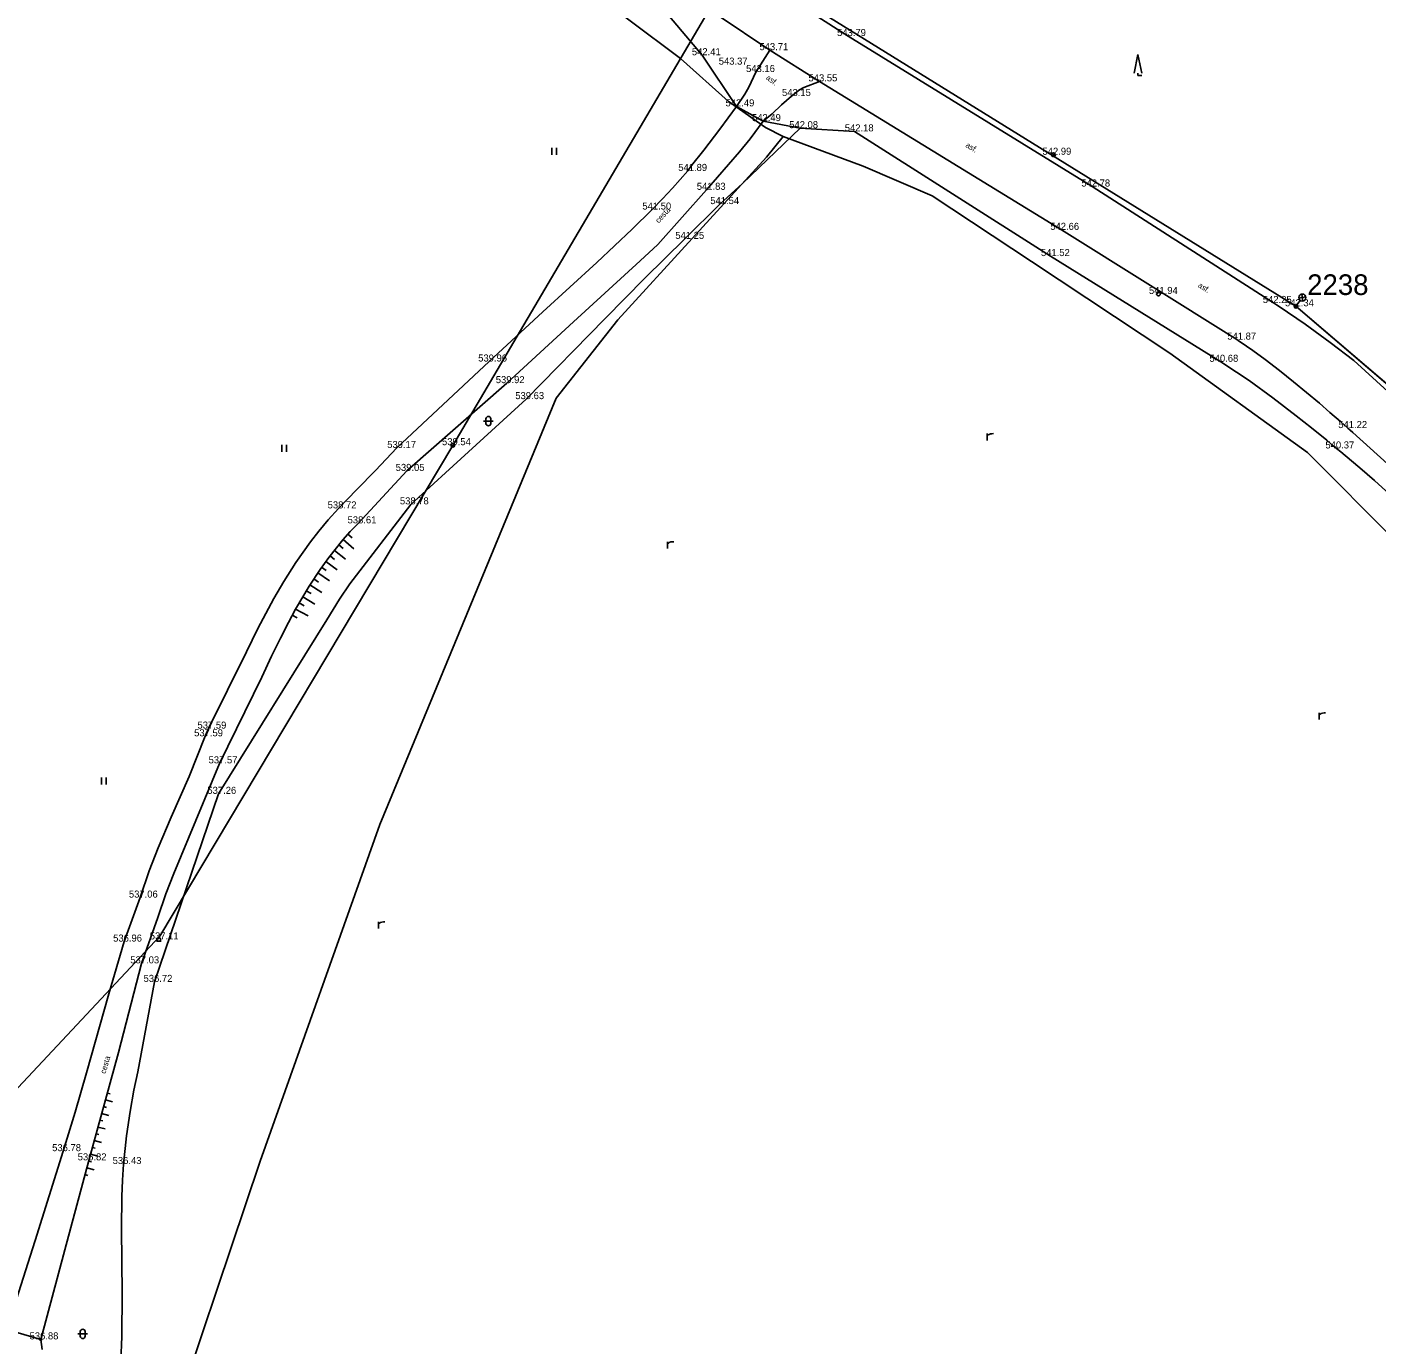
# Model space of a CAD drawing. Extents: x -669393 to -668650, y -1126925 to -1126294.
# Drawn here: x -669247 to -669103.4, y -1126725.5 to -1126585.2 of the extents above; entities that cross this region are included whole.
import ezdxf

# ---------------------------------------------------------------- set-up
doc = ezdxf.new("R2010")
doc.units = 0
for name, color, linetype in [('G_Bod_tecka', 7, 'Continuous'), ('G_Bod_vyska', 7, 'Continuous'), ('G_Breh_Teren', 7, 'Continuous'), ('G_Cesty_Schody', 7, 'Continuous'), ('G_Objekty_technicke', 7, 'Continuous'), ('G_Plochy_zpevnene', 7, 'Continuous'), ('G_Ploty_vstupy', 7, 'Continuous'), ('G_Popisy_povrchu', 7, 'Continuous'), ('G_Site-Sloupy', 7, 'Continuous'), ('G_Vyskove_srafy', 7, 'Continuous'), ('G_Z_ELsilove_nadz_kotovane', 7, 'Continuous'), ('G_Z_ELsilove_podz_kotovane', 7, 'Continuous'), ('G_Z_SPOJE_podz_geodeticky', 7, 'Continuous'), ('G_Z_SPOJE_podz_kotovane', 7, 'Continuous'), ('G_Z_SPOJE_podz_priblizne', 7, 'Continuous'), ('G_Zelen-rozhrani', 7, 'Continuous'), ('G_Zelen-Znacky', 7, 'Continuous'), ('Vrstva 1', 7, 'Continuous'), ('Vrstva 4', 7, 'Continuous'), ('Vrstva 62', 7, 'Continuous')]:
    doc.layers.add(name, color=color, linetype=linetype)

msp = doc.modelspace()

# ---------------------------------------------------------------- linework, layer by layer
at = {"layer": 'G_Bod_tecka'}
for p, q in [((-669159.64, -1126586.21), (-669159.64, -1126586.21)), ((-669175.16, -1126588.25), (-669175.16, -1126588.25)), ((-669167.97, -1126587.71), (-669167.97, -1126587.71)), ((-669172.24, -1126589.25), (-669172.24, -1126589.25)), ((-669169.45, -1126590.04), (-669169.45, -1126590.04)), ((-669162.69, -1126591.03), (-669162.69, -1126591.03)), ((-669165.66, -1126592.59), (-669165.66, -1126592.59)), ((-669171.51, -1126593.69), (-669171.51, -1126593.69)), ((-669168.69, -1126595.26), (-669168.69, -1126595.26)), ((-669164.72, -1126596.01), (-669164.72, -1126596.01)), ((-669158.97, -1126596.35), (-669158.97, -1126596.35)), ((-669137.78, -1126598.84), (-669137.78, -1126598.84)), ((-669176.69, -1126600.56), (-669176.69, -1126600.56)), ((-669174.72, -1126602.57), (-669174.72, -1126602.57)), ((-669133.66, -1126602.22), (-669133.66, -1126602.22)), ((-669173.28, -1126604.09), (-669173.28, -1126604.09)), ((-669180.49, -1126604.67), (-669180.49, -1126604.67)), ((-669136.93, -1126606.83), (-669136.93, -1126606.83)), ((-669177, -1126607.79), (-669177, -1126607.79)), ((-669138.1, -1126609.62), (-669138.1, -1126609.62)), ((-669126.61, -1126613.65), (-669126.61, -1126613.65)), ((-669114.35, -1126614.61), (-669114.35, -1126614.61)), ((-669111.98, -1126614.96), (-669111.98, -1126614.96)), ((-669118.26, -1126618.51), (-669118.26, -1126618.51)), ((-669197.82, -1126620.84), (-669197.82, -1126620.84)), ((-669119.98, -1126620.87), (-669119.98, -1126620.87)), ((-669195.96, -1126623.14), (-669195.96, -1126623.14)), ((-669193.88, -1126624.84), (-669193.88, -1126624.84)), ((-669106.45, -1126627.92), (-669106.45, -1126627.92)), ((-669207.66, -1126630.04), (-669207.66, -1126630.04)), ((-669201.69, -1126629.74), (-669201.69, -1126629.74)), ((-669107.65, -1126630.09), (-669107.65, -1126630.09)), ((-669206.59, -1126632.48), (-669206.59, -1126632.48)), ((-669213.86, -1126636.47), (-669213.86, -1126636.47)), ((-669206.17, -1126636.04), (-669206.17, -1126636.04)), ((-669211.78, -1126638.06), (-669211.78, -1126638.06)), ((-669227.7, -1126659.9), (-669227.7, -1126659.9)), ((-669228.06, -1126660.72), (-669228.06, -1126660.72)), ((-669226.53, -1126663.6), (-669226.53, -1126663.6)), ((-669226.64, -1126666.84), (-669226.64, -1126666.84)), ((-669234.97, -1126677.88), (-669234.97, -1126677.88)), ((-669236.66, -1126682.56), (-669236.66, -1126682.56)), ((-669232.99, -1126682.33), (-669232.99, -1126682.33)), ((-669234.83, -1126684.88), (-669234.83, -1126684.88)), ((-669233.43, -1126686.85), (-669233.43, -1126686.85)), ((-669243.16, -1126704.86), (-669243.16, -1126704.86)), ((-669240.45, -1126705.84), (-669240.45, -1126705.84)), ((-669236.73, -1126706.23), (-669236.73, -1126706.23)), ((-669245.56, -1126724.89), (-669245.56, -1126724.89))]:
    msp.add_line(p, q, dxfattribs=at)
at = {"layer": 'G_Breh_Teren'}
for p, q in [((-669175.16, -1126588.25), (-669179.98, -1126582.53)), ((-669175.16, -1126588.25), (-669171.51, -1126593.69)), ((-669138.1, -1126609.62), (-669158.97, -1126596.35)), ((-669119.98, -1126620.87), (-669138.1, -1126609.62))]:
    msp.add_line(p, q, dxfattribs=at)
for points in [[(-669158.97, -1126596.35), (-669164.72, -1126596.01), (-669168.69, -1126595.26)], [(-669107.65, -1126630.09), (-669108.18, -1126629.66), (-669108.7, -1126629.22), (-669110.32, -1126627.91), (-669111.96, -1126626.61), (-669114.43, -1126624.7), (-669116.97, -1126622.87), (-669118.3, -1126621.96), (-669119.64, -1126621.09), (-669119.98, -1126620.87)], [(-669092.05, -1126646.98), (-669092.28, -1126646.57), (-669092.51, -1126646.17), (-669093.59, -1126644.41), (-669094.78, -1126642.72), (-669096.4, -1126640.65), (-669098.16, -1126638.7), (-669100.83, -1126636.04), (-669103.6, -1126633.51), (-669105.17, -1126632.16), (-669106.75, -1126630.83), (-669107.2, -1126630.46), (-669107.65, -1126630.09)]]:
    msp.add_lwpolyline(points, dxfattribs=at)
at = {"layer": 'G_Cesty_Schody'}
msp.add_line((-669167.97, -1126587.71), (-669162.69, -1126591.03), dxfattribs=at)
for points in [[(-669171.51, -1126593.69), (-669173.3, -1126596.12), (-669175, -1126598.35), (-669176.3, -1126599.99), (-669176.69, -1126600.56), (-669178.34, -1126602.38), (-669179.4, -1126603.54), (-669180.49, -1126604.67), (-669182.6, -1126606.75), (-669186.37, -1126610.32), (-669192.11, -1126615.56), (-669197.82, -1126620.84), (-669207.66, -1126630.04), (-669209.94, -1126632.44), (-669211.91, -1126634.44), (-669213.86, -1126636.47), (-669214.97, -1126637.7), (-669215.96, -1126638.88), (-669216.85, -1126640.02), (-669218.41, -1126642.24), (-669219.69, -1126644.24), (-669220.74, -1126646.04), (-669222.46, -1126649.26), (-669223.67, -1126651.72), (-669227.7, -1126659.9), (-669228.06, -1126660.72), (-669229.75, -1126664.98), (-669231.66, -1126669.31), (-669233.04, -1126672.57), (-669234.02, -1126675.04), (-669234.97, -1126677.88), (-669236.66, -1126682.56), (-669238.31, -1126688.13), (-669240.68, -1126696.51), (-669241.89, -1126700.7), (-669243.16, -1126704.86), (-669246.16, -1126714.35), (-669249.17, -1126723.83)], [(-669245.56, -1126724.89), (-669243, -1126715.37), (-669240.44, -1126705.84), (-669237.29, -1126694.37), (-669234.83, -1126684.88), (-669233.11, -1126680), (-669232.23, -1126677.49), (-669231.39, -1126675.31), (-669229.82, -1126671.54), (-669226.53, -1126663.6), (-669222.01, -1126654.41), (-669220.98, -1126652.19), (-669220.05, -1126650.27), (-669219.2, -1126648.61), (-669218.43, -1126647.18), (-669216.99, -1126644.74), (-669215.83, -1126642.96), (-669214.9, -1126641.68), (-669213.41, -1126639.82), (-669212.61, -1126638.93), (-669211.78, -1126638.06), (-669206.59, -1126632.48), (-669195.96, -1126623.14), (-669188.86, -1126616.62), (-669181.76, -1126610.11), (-669179.88, -1126608.38), (-669174.72, -1126602.57), (-669171.19, -1126598.53), (-669170.06, -1126597.15), (-669168.69, -1126595.26)]]:
    msp.add_lwpolyline(points, dxfattribs=at)
at = {"layer": 'G_Objekty_technicke'}
for points in [[(-669111.98, -1126614.96), (-669111.53, -1126614.33)], [(-669111.68, -1126614.09), (-669110.94, -1126613.97)], [(-669111.36, -1126613.66), (-669111.25, -1126614.4)]]:
    msp.add_lwpolyline(points, dxfattribs=at)
for centre, radius in [((-669111.3, -1126614.03), 0.375), ((-669111.98, -1126614.96), 0.19), ((-669111.98, -1126614.96), 0.05)]:
    msp.add_circle(centre, radius, dxfattribs=at)
at = {"layer": 'G_Plochy_zpevnene'}
for p, q in [((-669133.66, -1126602.22), (-669159.64, -1126586.21)), ((-669162.69, -1126591.03), (-669136.93, -1126606.83)), ((-669171.51, -1126593.69), (-669168.69, -1126595.26)), ((-669133.66, -1126602.22), (-669114.35, -1126614.61)), ((-669136.93, -1126606.83), (-669118.26, -1126618.5))]:
    msp.add_line(p, q, dxfattribs=at)
for points in [[(-669159.64, -1126586.21), (-669169.7, -1126579.77), (-669180.05, -1126573.19)], [(-669167.97, -1126587.71), (-669173.47, -1126584.02), (-669182.87, -1126578.08), (-669189.62, -1126574.29)], [(-669167.97, -1126587.71), (-669169.45, -1126590.04), (-669170.21, -1126591.63), (-669170.64, -1126592.39), (-669171.51, -1126593.69)], [(-669168.69, -1126595.26), (-669167.72, -1126594.48), (-669166.72, -1126593.51), (-669165.66, -1126592.59), (-669164.8, -1126591.93), (-669164.33, -1126591.68), (-669162.69, -1126591.03)], [(-669114.35, -1126614.61), (-669114.05, -1126614.81), (-669113.76, -1126615), (-669111.01, -1126616.87), (-669108.32, -1126618.82), (-669105.82, -1126620.72), (-669102.21, -1126624.02), (-669097.93, -1126627.77), (-669096.19, -1126629.18), (-669095.46, -1126630), (-669093.24, -1126632.44), (-669092.17, -1126633.7), (-669091.14, -1126634.98), (-669089.81, -1126636.68), (-669088.52, -1126638.41), (-669088.34, -1126638.66), (-669088.17, -1126638.9)], [(-669118.26, -1126618.5), (-669118.09, -1126618.62), (-669117.92, -1126618.73), (-669116.58, -1126619.67), (-669115.26, -1126620.64), (-669113.73, -1126621.8), (-669112.23, -1126622.99), (-669110.84, -1126624.13), (-669109.48, -1126625.28), (-669108.36, -1126626.25), (-669107.24, -1126627.22), (-669106.85, -1126627.57), (-669106.45, -1126627.92)], [(-669106.45, -1126627.92), (-669106.19, -1126628.15), (-669105.94, -1126628.38), (-669104.09, -1126630.05), (-669102.25, -1126631.74), (-669100.2, -1126633.71), (-669098.2, -1126635.74), (-669097.07, -1126636.95), (-669095.43, -1126638.83), (-669093.86, -1126640.77), (-669092.7, -1126642.32), (-669091.61, -1126643.92), (-669091, -1126644.9), (-669090.41, -1126645.88), (-669090.32, -1126646.05), (-669090.22, -1126646.21)]]:
    msp.add_lwpolyline(points, dxfattribs=at)
at = {"layer": 'G_Ploty_vstupy'}
for p, q in [((-669245.56, -1126724.89), (-669249.17, -1126723.83)), ((-669245.39, -1126725.98), (-669245.56, -1126724.89))]:
    msp.add_line(p, q, dxfattribs=at)
at = {"layer": 'G_Site-Sloupy'}
msp.add_line((-669233.24, -1126682.53), (-669232.74, -1126682.53), dxfattribs=at)
for centre, radius in [((-669137.78, -1126598.84), 0.2), ((-669126.61, -1126613.65), 0.2), ((-669201.69, -1126629.74), 0.2), ((-669232.99, -1126682.33), 0.2), ((-669245.56, -1126724.89), 0.1), ((-669245.56, -1126724.89), 0.0348)]:
    msp.add_circle(centre, radius, dxfattribs=at)
for radius in [0.18, 0.16, 0.14, 0.12, 0.1, 0.08, 0.06, 0.04, 0.02]:
    msp.add_arc((-669137.78, -1126598.84), radius, 180, 0, dxfattribs=at)
at = {"layer": 'G_Vyskove_srafy'}
for p, q in [((-669213.36, -1126639.76), (-669212.24, -1126640.76)), ((-669212.86, -1126639.2), (-669212.41, -1126639.6)), ((-669214.77, -1126641.51), (-669214.3, -1126641.89)), ((-669214.3, -1126640.93), (-669213.13, -1126641.87)), ((-669213.83, -1126640.34), (-669213.36, -1126640.72)), ((-669215.66, -1126642.72), (-669215.17, -1126643.08)), ((-669215.22, -1126642.12), (-669214, -1126642.99)), ((-669216.49, -1126643.97), (-669215.99, -1126644.3)), ((-669216.08, -1126643.34), (-669214.82, -1126644.17)), ((-669217.67, -1126645.89), (-669216.38, -1126646.65)), ((-669217.29, -1126645.24), (-669216.77, -1126645.54)), ((-669216.9, -1126644.6), (-669215.65, -1126645.42)), ((-669218.43, -1126647.18), (-669217.11, -1126647.89)), ((-669218.05, -1126646.53), (-669217.53, -1126646.84)), ((-669218.79, -1126647.84), (-669218.26, -1126648.12)), ((-669238.48, -1126698.68), (-669238.17, -1126698.76)), ((-669238.87, -1126700.12), (-669238.56, -1126700.21)), ((-669238.67, -1126699.4), (-669237.9, -1126699.61)), ((-669239.27, -1126701.57), (-669238.96, -1126701.65)), ((-669239.07, -1126700.85), (-669238.3, -1126701.06)), ((-669239.67, -1126703.02), (-669239.36, -1126703.1)), ((-669239.47, -1126702.29), (-669238.7, -1126702.5)), ((-669240.06, -1126704.46), (-669239.76, -1126704.55)), ((-669239.87, -1126703.74), (-669239.1, -1126703.95)), ((-669240.46, -1126705.91), (-669240.15, -1126705.99)), ((-669240.26, -1126705.18), (-669239.49, -1126705.4)), ((-669240.85, -1126707.36), (-669240.54, -1126707.44)), ((-669240.66, -1126706.63), (-669239.88, -1126706.84))]:
    msp.add_line(p, q, dxfattribs=at)
at = {"layer": 'G_Z_ELsilove_nadz_kotovane'}
msp.add_lwpolyline([(-669152.18, -1126545.78), (-669152.06, -1126546.28), (-669174.91, -1126584.26), (-669201.71, -1126629.78), (-669232.87, -1126682), (-669267.74, -1126719.18)], dxfattribs=at)
at = {"layer": 'G_Z_ELsilove_podz_kotovane'}
msp.add_lwpolyline([(-668991.15, -1126787.71), (-668992.47, -1126784.68), (-668992.94, -1126784.14), (-668993.85, -1126784), (-668994.99, -1126783.88), (-668997.24, -1126783.28), (-668999.66, -1126783.12), (-669000.56, -1126782.76), (-669001.95, -1126780.63), (-669003.7, -1126777.68), (-669006.31, -1126773.26), (-669007.38, -1126772.1), (-669009.06, -1126769.68), (-669009.55, -1126768.64), (-669025.04, -1126740.9), (-669039.34, -1126713.66), (-669057.59, -1126688.86), (-669057.53, -1126686.66), (-669073.8, -1126662.04), (-669088.6, -1126634.97), (-669111.98, -1126614.96), (-669163.86, -1126582.84), (-669189.05, -1126566.12), (-669226.41, -1126541.64)], dxfattribs=at)
at = {"layer": 'G_Z_SPOJE_podz_geodeticky'}
for points in [[(-669177.47, -1126588.59), (-669188.46, -1126580.34)], [(-669166.56, -1126596.91), (-669168.42, -1126595.95), (-669172.39, -1126593.12), (-669177.47, -1126588.59)], [(-669166.56, -1126596.91), (-669168.32, -1126599.08), (-669184.14, -1126616.42), (-669190.72, -1126624.73), (-669209.47, -1126670.09), (-669222.19, -1126705.92), (-669232.96, -1126737.93), (-669240.6, -1126760.51)], [(-669053.05, -1126718.05), (-669056.98, -1126712.34), (-669062.5, -1126702.66), (-669062.74, -1126702.24), (-669070.94, -1126690.53), (-669076.54, -1126681.82), (-669078.94, -1126677.22), (-669084.19, -1126666.7), (-669094.64, -1126648.77), (-669101.33, -1126639.96), (-669110.75, -1126630.51), (-669125.38, -1126619.95), (-669140.12, -1126610.21), (-669150.69, -1126603.21), (-669158.04, -1126600.06), (-669166.56, -1126596.91)]]:
    msp.add_lwpolyline(points, dxfattribs=at)
at = {"layer": 'G_Z_SPOJE_podz_kotovane'}
msp.add_lwpolyline([(-669166.56, -1126596.91), (-669168.32, -1126599.08), (-669184.14, -1126616.42), (-669190.72, -1126624.73), (-669209.47, -1126670.09), (-669222.19, -1126705.92), (-669232.96, -1126737.93), (-669240.6, -1126760.51)], dxfattribs=at)
at = {"layer": 'G_Z_SPOJE_podz_priblizne'}
msp.add_lwpolyline([(-669166.56, -1126596.91), (-669168.32, -1126599.08), (-669184.14, -1126616.42), (-669190.72, -1126624.73), (-669209.47, -1126670.09), (-669222.19, -1126705.92), (-669232.96, -1126737.93), (-669240.6, -1126760.51)], dxfattribs=at)
at = {"layer": 'G_Zelen-rozhrani'}
msp.add_lwpolyline([(-669237.04, -1126727.21), (-669236.93, -1126724.59), (-669236.9, -1126720), (-669236.97, -1126713.11), (-669236.92, -1126709.67), (-669236.84, -1126707.95), (-669236.73, -1126706.23), (-669236.41, -1126703.24), (-669236.04, -1126700.64), (-669235.63, -1126698.38), (-669235.22, -1126696.41), (-669233.43, -1126686.85), (-669226.64, -1126666.84), (-669215.11, -1126648.33), (-669213.75, -1126646.11), (-669212.66, -1126644.5), (-669206.17, -1126636.04), (-669193.88, -1126624.84), (-669185.49, -1126616.26), (-669181.28, -1126611.98), (-669177, -1126607.79), (-669173.28, -1126604.09), (-669170.86, -1126601.9), (-669164.72, -1126596.01)], dxfattribs=at)
at = {"layer": 'G_Zelen-Znacky'}
for p, q in [((-669129.19, -1126590.17), (-669128.79, -1126588.17)), ((-669128.79, -1126588.17), (-669128.39, -1126590.17)), ((-669128.79, -1126590.17), (-669128.79, -1126590.42)), ((-669128.79, -1126590.42), (-669128.39, -1126590.42)), ((-669191.15, -1126598.85), (-669191.15, -1126598.1)), ((-669190.65, -1126598.85), (-669190.65, -1126598.1)), ((-669197.42, -1126627.18), (-669198.42, -1126627.18)), ((-669198.17, -1126627.43), (-669198.17, -1126626.93)), ((-669197.67, -1126627.43), (-669197.67, -1126626.93)), ((-669144.84, -1126629.24), (-669144.84, -1126628.51)), ((-669219.89, -1126630.44), (-669219.89, -1126629.69)), ((-669219.39, -1126630.44), (-669219.39, -1126629.69)), ((-669109.5, -1126658.94), (-669109.5, -1126658.21)), ((-669239.08, -1126665.84), (-669239.08, -1126665.09)), ((-669238.58, -1126665.84), (-669238.58, -1126665.09)), ((-669240.59, -1126724.3), (-669241.59, -1126724.3)), ((-669241.34, -1126724.55), (-669241.34, -1126724.05)), ((-669240.84, -1126724.55), (-669240.84, -1126724.05))]:
    msp.add_line(p, q, dxfattribs=at)
for points in [[(-669144.84, -1126628.75), (-669144.74, -1126628.65), (-669144.64, -1126628.59), (-669144.48, -1126628.54), (-669144.33, -1126628.52), (-669144.17, -1126628.51)], [(-669178.86, -1126640.74), (-669178.86, -1126640.01)], [(-669178.86, -1126640.25), (-669178.76, -1126640.15), (-669178.66, -1126640.09), (-669178.5, -1126640.04), (-669178.35, -1126640.02), (-669178.19, -1126640.01)], [(-669109.5, -1126658.45), (-669109.4, -1126658.35), (-669109.3, -1126658.29), (-669109.14, -1126658.24), (-669108.99, -1126658.22), (-669108.83, -1126658.21)], [(-669209.6, -1126681.18), (-669209.6, -1126680.45)], [(-669209.6, -1126680.69), (-669209.5, -1126680.59), (-669209.4, -1126680.53), (-669209.24, -1126680.48), (-669209.09, -1126680.46), (-669208.93, -1126680.45)]]:
    msp.add_lwpolyline(points, dxfattribs=at)
for centre, start, end in [((-669197.92, -1126626.93), 0, 180), ((-669197.92, -1126627.43), 180, 0), ((-669241.09, -1126724.05), 0, 180), ((-669241.09, -1126724.55), 180, 0)]:
    msp.add_arc(centre, 0.25, start, end, dxfattribs=at)
at = {"layer": 'Vrstva 1'}
msp.add_line((-669111.98, -1126614.96), (-669111.98, -1126614.96), dxfattribs=at)
at = {"layer": 'Vrstva 62'}
for p, q in [((-669111.98, -1126614.96), (-669163.86, -1126582.84)), ((-669088.6, -1126634.97), (-669111.98, -1126614.96))]:
    msp.add_line(p, q, dxfattribs=at)

# ---------------------------------------------------------------- texts
at = {"layer": 'G_Bod_vyska'}
for s, p in [('543.79', (-669160.81, -1126586.21)), ('543.71', (-669169.07, -1126587.71)), ('542.41', (-669176.26, -1126588.25)), ('543.37', (-669173.4, -1126589.25)), ('543.16', (-669170.49, -1126590.04)), ('543.55', (-669163.85, -1126591.03)), ('543.15', (-669166.67, -1126592.59)), ('542.49', (-669172.68, -1126593.69)), ('542.49', (-669169.86, -1126595.26)), ('542.08', (-669165.9, -1126596.01)), ('542.18', (-669159.99, -1126596.35)), ('542.99', (-669138.95, -1126598.84)), ('541.89', (-669177.71, -1126600.56)), ('541.83', (-669175.74, -1126602.57)), ('542.78', (-669134.82, -1126602.22)), ('541.50', (-669181.53, -1126604.67)), ('541.54', (-669174.3, -1126604.09)), ('541.25', (-669178.02, -1126607.79)), ('542.66', (-669138.12, -1126606.83)), ('541.52', (-669139.11, -1126609.62)), ('541.94', (-669127.62, -1126613.65)), ('542.25', (-669115.5, -1126614.61)), ('542.34', (-669113.14, -1126614.96)), ('541.87', (-669119.28, -1126618.51)), ('539.96', (-669199, -1126620.84)), ('540.68', (-669121.18, -1126620.87)), ('539.92', (-669197.13, -1126623.14)), ('539.63', (-669195.05, -1126624.84)), ('541.22', (-669107.47, -1126627.92)), ('539.17', (-669208.68, -1126630.04)), ('539.54', (-669202.85, -1126629.74)), ('540.37', (-669108.84, -1126630.09)), ('539.05', (-669207.78, -1126632.48)), ('538.72', (-669215.02, -1126636.47)), ('538.78', (-669207.33, -1126636.04)), ('538.61', (-669212.9, -1126638.06)), ('537.59', (-669229.23, -1126660.72)), ('537.59', (-669228.87, -1126659.9)), ('537.57', (-669227.69, -1126663.6)), ('537.26', (-669227.82, -1126666.84)), ('537.06', (-669236.17, -1126677.88)), ('536.96', (-669237.85, -1126682.56)), ('537.11', (-669233.95, -1126682.33)), ('537.03', (-669236.02, -1126684.88)), ('536.72', (-669234.61, -1126686.85)), ('536.78', (-669244.34, -1126704.86)), ('536.82', (-669241.62, -1126705.84)), ('536.43', (-669237.9, -1126706.23)), ('536.88', (-669246.74, -1126724.89))]:
    msp.add_text(s, height=0.75, dxfattribs=at).set_placement(p)
at = {"layer": 'G_Popisy_povrchu'}
for s, rotation, p in [('asf.', 323.4235, (-669168.43, -1126590.75)), ('asf.', 328.477, (-669147.19, -1126597.97)), ('cesta', 47.904, (-669179.78, -1126606.16)), ('asf.', 327.9822, (-669122.46, -1126612.88)), ('cesta', 74.3892, (-669238.66, -1126696.67))]:
    msp.add_text(s, height=0.6, rotation=rotation, dxfattribs=at).set_placement(p)
at = {"layer": 'Vrstva 4'}
msp.add_text('2238', height=2.194, dxfattribs=at).set_placement((-669110.78, -1126613.76))

doc.saveas('drawing.dxf')
